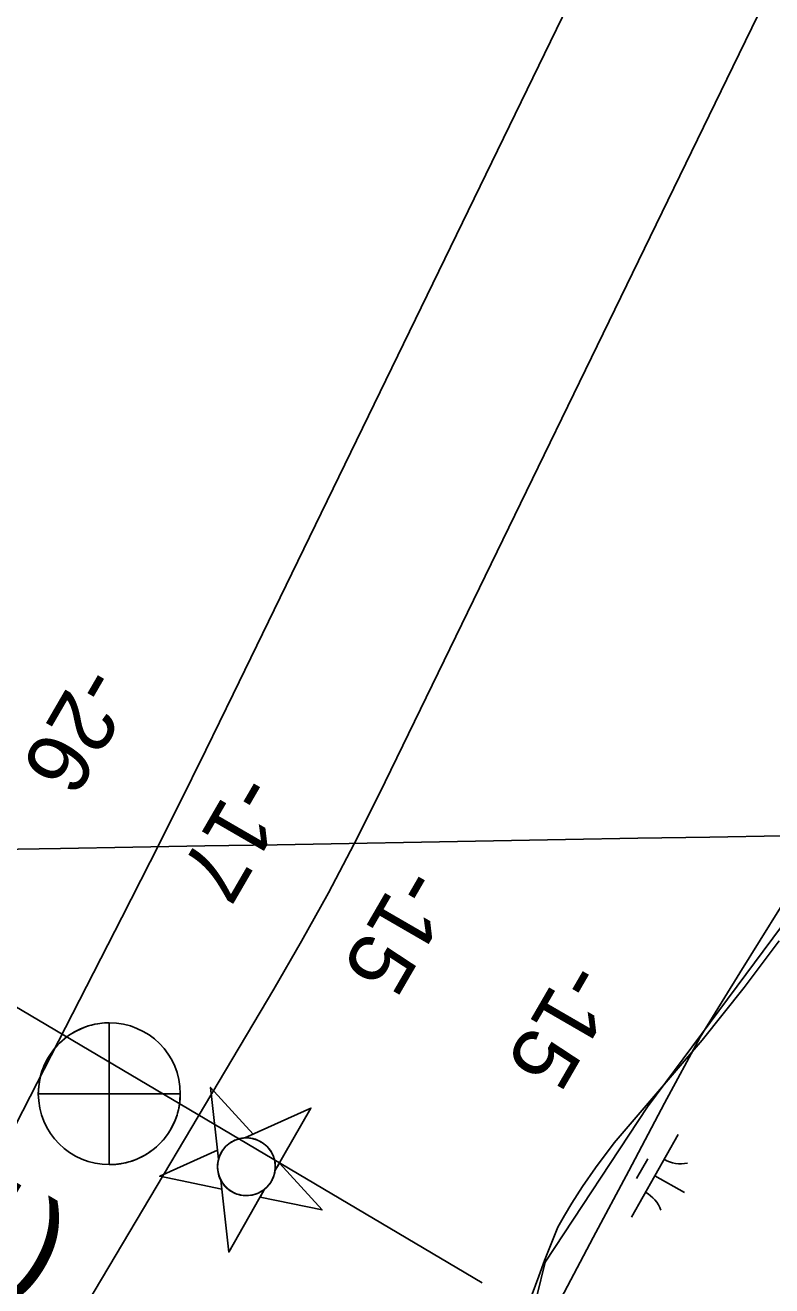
# Model space of a CAD drawing. Extents: x 3913936 to 3933962, y 195330 to 217741.
# Drawn here: x 3926306 to 3926700, y 205482 to 206148 of the extents above; entities that cross this region are included whole.
import ezdxf

# ---------------------------------------------------------------- set-up
doc = ezdxf.new("R2010")
doc.units = 0
for name, color, linetype in [('V-CHAN-NAID', 7, 'Continuous'), ('V-GRID-MAJR', 7, 'Continuous'), ('V-RIVR-EDGE', 7, 'Continuous'), ('V-RIVR-GAGE', 7, 'Continuous'), ('V-RIVR-RANG', 7, 'Continuous'), ('V-RRAP-FSHR', 7, 'Continuous'), ('V-TOPO-DPTH', 7, 'Continuous'), ('V-TOPO-MINR', 7, 'Continuous'), ('V-UTIL-LINE', 7, 'Continuous'), ('V-WETL-SWMP', 7, 'Continuous')]:
    doc.layers.add(name, color=color, linetype=linetype)

msp = doc.modelspace()

# ---------------------------------------------------------------- linework, layer by layer
at = {"layer": 'V-CHAN-NAID'}
for points in [[(3926407.77, 205548.8), (3926403.57, 205586.82), (3926426.09, 205562.08), (3926421.72, 205560.11), (3926421.14, 205560.07), (3926419.99, 205559.92), (3926419.08, 205559.73), (3926418.07, 205559.46), (3926417.18, 205559.16), (3926416.32, 205558.81), (3926415.55, 205558.44), (3926414.69, 205557.96), (3926413.87, 205557.44), (3926413.08, 205556.86), (3926412.48, 205556.36), (3926411.85, 205555.78), (3926411.06, 205554.95), (3926410.56, 205554.35), (3926409.96, 205553.53), (3926409.53, 205552.88), (3926409.07, 205552.08), (3926408.69, 205551.32), (3926408.35, 205550.53), (3926408.02, 205549.63)], [(3926437.63, 205542.63), (3926456.57, 205575.85), (3926421.72, 205560.11), (3926422.82, 205560.13), (3926423.73, 205560.08), (3926424.79, 205559.96), (3926425.86, 205559.76), (3926426.52, 205559.6), (3926427.32, 205559.36), (3926428.01, 205559.11), (3926428.75, 205558.8), (3926429.54, 205558.42), (3926430.23, 205558.04), (3926431.11, 205557.49), (3926431.77, 205557.01), (3926432.63, 205556.3), (3926433.36, 205555.62), (3926434.03, 205554.9), (3926434.6, 205554.2), (3926435.12, 205553.5), (3926435.59, 205552.77), (3926436.09, 205551.88), (3926436.48, 205551.07), (3926436.78, 205550.32), (3926437.04, 205549.61), (3926437.3, 205548.71), (3926437.47, 205548.01), (3926437.66, 205546.92), (3926437.74, 205546.18), (3926437.79, 205545.18), (3926437.78, 205544.2), (3926437.73, 205543.4)], [(3926408.99, 205537.78), (3926409.52, 205533.02), (3926376.76, 205539.8), (3926407.25, 205553.57), (3926407.77, 205548.8), (3926407.57, 205547.96), (3926407.42, 205547.12), (3926407.29, 205545.96), (3926407.26, 205544.98), (3926407.29, 205543.9), (3926407.39, 205542.84), (3926407.55, 205541.86), (3926407.75, 205541.01), (3926408.03, 205540.06), (3926408.34, 205539.2), (3926408.71, 205538.35)], [(3926437.63, 205542.63), (3926440.01, 205546.79), (3926462.53, 205522.05), (3926429.77, 205528.83), (3926432.14, 205533), (3926432.78, 205533.54), (3926433.56, 205534.3), (3926434.26, 205535.08), (3926434.89, 205535.9), (3926435.22, 205536.38), (3926435.63, 205537.03), (3926436.05, 205537.78), (3926436.36, 205538.39), (3926436.74, 205539.27), (3926436.98, 205539.92), (3926437.24, 205540.79), (3926437.44, 205541.56), (3926437.54, 205542.09)], [(3926432.14, 205533), (3926413.2, 205499.77), (3926408.99, 205537.78), (3926409.42, 205537.02), (3926409.99, 205536.14), (3926410.5, 205535.45), (3926411.17, 205534.64), (3926411.82, 205533.97), (3926412.44, 205533.4), (3926413.22, 205532.75), (3926413.87, 205532.28), (3926414.8, 205531.69), (3926415.7, 205531.2), (3926416.72, 205530.74), (3926417.55, 205530.42), (3926418.64, 205530.09), (3926419.73, 205529.85), (3926420.78, 205529.69), (3926421.57, 205529.62), (3926422.65, 205529.59), (3926423.66, 205529.63), (3926424.7, 205529.74), (3926425.68, 205529.92), (3926426.59, 205530.14), (3926427.65, 205530.48), (3926428.7, 205530.89), (3926429.62, 205531.34), (3926430.58, 205531.88), (3926431.27, 205532.34)]]:
    msp.add_lwpolyline(points, close=True, dxfattribs=at)
msp.add_circle((3926422.53, 205544.86), 15.27, dxfattribs=at)
at = {"layer": 'V-GRID-MAJR'}
msp.add_spline([(3919352.04, 205590.79), (3919894.41, 205600.25), (3925219.37, 205693.59), (3930096.8, 205779.76)], degree=3, dxfattribs=at)
at = {"layer": 'V-RIVR-EDGE'}
msp.add_lwpolyline([(3927063.46, 206167.34), (3927030.88, 206120.16), (3927024.14, 206088.7), (3927017.4, 206056.12), (3927006.17, 206032.53), (3926983.7, 206016.8), (3926952.25, 205998.83), (3926924.16, 205947.15), (3926892.71, 205905.59), (3926879.22, 205887.61), (3926865.74, 205865.14), (3926859, 205842.68), (3926841.03, 205824.7), (3926819.68, 205812.34), (3926801.71, 205792.12), (3926769.13, 205753.93), (3926705.1, 205671.92), (3926634.32, 205576.43), (3926580.4, 205494.42), (3926575.91, 205476.45)], dxfattribs=at)
at = {"layer": 'V-RIVR-GAGE'}
for points in [[(3926350.11, 205620.95), (3926350.11, 205583.45), (3926312.61, 205583.45), (3926312.63, 205584.5), (3926312.69, 205585.78), (3926312.81, 205587.28), (3926312.99, 205588.76), (3926313.22, 205590.14), (3926313.52, 205591.63), (3926313.83, 205592.92), (3926314.16, 205594.11), (3926314.54, 205595.31), (3926315.03, 205596.68), (3926315.49, 205597.85), (3926316, 205599.01), (3926316.59, 205600.26), (3926317.31, 205601.61), (3926317.98, 205602.78), (3926318.68, 205603.89), (3926319.88, 205605.63), (3926320.73, 205606.74), (3926321.84, 205608.08), (3926322.91, 205609.26), (3926323.83, 205610.19), (3926325.21, 205611.48), (3926326.38, 205612.48), (3926327.61, 205613.44), (3926329.17, 205614.55), (3926330.36, 205615.32), (3926331.65, 205616.08), (3926333.14, 205616.88), (3926334.46, 205617.52), (3926335.75, 205618.09), (3926337.57, 205618.78), (3926339.19, 205619.32), (3926340.77, 205619.76), (3926342.4, 205620.14), (3926344.1, 205620.46), (3926346.13, 205620.73), (3926347.62, 205620.86), (3926348.9, 205620.93)], [(3926350.11, 205545.95), (3926350.11, 205583.45), (3926387.61, 205583.45), (3926387.59, 205582.12), (3926387.5, 205580.54), (3926387.38, 205579.24), (3926387.21, 205577.94), (3926386.94, 205576.38), (3926386.62, 205574.88), (3926386.19, 205573.22), (3926385.87, 205572.14), (3926385.39, 205570.72), (3926384.83, 205569.26), (3926384.28, 205567.99), (3926383.69, 205566.74), (3926383.05, 205565.51), (3926382.38, 205564.33), (3926381.56, 205563.02), (3926380.81, 205561.91), (3926379.75, 205560.47), (3926378.69, 205559.16), (3926377.37, 205557.69), (3926376.23, 205556.53), (3926374.99, 205555.38), (3926373.9, 205554.45), (3926373.08, 205553.8), (3926371.75, 205552.82), (3926370.8, 205552.16), (3926369.54, 205551.37), (3926368.21, 205550.6), (3926366.85, 205549.89), (3926365.79, 205549.38), (3926364.66, 205548.88), (3926363.35, 205548.36), (3926361.99, 205547.88), (3926360.36, 205547.37), (3926358.78, 205546.96), (3926357.56, 205546.69), (3926356.19, 205546.44), (3926354.99, 205546.26), (3926353.6, 205546.11), (3926352.5, 205546.02), (3926351.22, 205545.96)]]:
    msp.add_lwpolyline(points, close=True, dxfattribs=at)
msp.add_circle((3926350.12, 205583.45), 37.5, dxfattribs=at)
at = {"layer": 'V-RRAP-FSHR'}
msp.add_lwpolyline([(3926586.96, 205472.12), (3926605.75, 205507.43), (3926624.55, 205542.74), (3926643.35, 205578.45), (3926662.15, 205613.35), (3926683.11, 205647.39), (3926704.67, 205681.86), (3926726.23, 205714.78), (3926747.78, 205748.47), (3926769.34, 205782.17), (3926791.92, 205815.16), (3926815.84, 205847.22), (3926839.76, 205879.28), (3926863.68, 205911.34), (3926887.6, 205943.4), (3926911.1, 205975.76), (3926934.6, 206008.14), (3926958.89, 206040.51), (3926981.58, 206072.88), (3927003.58, 206106.27), (3927025.76, 206140.8), (3927046.57, 206173.74)], dxfattribs=at)
at = {"layer": 'V-TOPO-DPTH'}
msp.add_lwpolyline([(3926651.51, 206280.39), (3926415.58, 205794.66), (3926401.07, 205765.03), (3926386.44, 205735.45), (3926371.63, 205705.97), (3926356.69, 205676.55), (3926308.33, 205582.02), (3926269, 205505.44), (3926229.51, 205428.95), (3926189.77, 205352.58), (3926149.87, 205276.3), (3925938.8, 204874.32), (3925929.29, 204856.09), (3925919.84, 204837.84), (3925910.48, 204819.53), (3925901.19, 204801.2), (3925836.6, 204672.99), (3925795.13, 204590.49), (3925753.76, 204507.94), (3925712.53, 204425.32)], dxfattribs=at)
at = {"layer": 'V-TOPO-MINR'}
for points in [[(3925712.53, 204425.32), (3925753.76, 204507.94), (3925795.13, 204590.49), (3925836.6, 204672.99), (3925901.19, 204801.2), (3925910.48, 204819.53), (3925919.84, 204837.84), (3925929.29, 204856.09), (3925938.8, 204874.32), (3926149.87, 205276.3), (3926189.77, 205352.58), (3926229.51, 205428.95), (3926269, 205505.44), (3926308.33, 205582.02), (3926356.69, 205676.55), (3926371.63, 205705.97), (3926386.44, 205735.45), (3926401.07, 205765.03), (3926415.58, 205794.66), (3926651.51, 206280.39)], [(3926015.06, 204928.33), (3926437.06, 205638.68), (3926451.7, 205664.05), (3926465.91, 205689.64), (3926479.48, 205715.59), (3926492.61, 205741.76), (3926679.53, 206126.25), (3926716.31, 206202.07)]]:
    msp.add_lwpolyline(points, dxfattribs=at)
at = {"layer": 'V-UTIL-LINE'}
msp.add_line((3926546.99, 205483.49), (3924936.76, 206437.08), dxfattribs=at)
at = {"layer": 'V-WETL-SWMP'}
for p, q in [((3926650.52, 205561.85), (3926626.02, 205518.26)), ((3926634.48, 205549.07), (3926628.6, 205538.61)), ((3926638.27, 205540.05), (3926653.96, 205531.23))]:
    msp.add_line(p, q, dxfattribs=at)
msp.add_lwpolyline([(3926703.95, 205664.26), (3926685.37, 205639.6), (3926663.2, 205611.81), (3926616.8, 205557.5), (3926606.87, 205544.26), (3926600, 205534.4), (3926594.41, 205525.59), (3926590.61, 205519.11), (3926587.06, 205512.89), (3926580, 205495.29), (3926576.99, 205487.02), (3926573.47, 205477.45)], dxfattribs=at)
for centre, start, end in [((3926652.01, 205564.02), 239.88608, 281.42974), ((3926624.94, 205515.86), 19.88608, 61.42973)]:
    msp.add_arc(centre, 17.62, start, end, dxfattribs=at)

# ---------------------------------------------------------------- texts
at = {"layer": 'V-CHAN-NAID'}
msp.add_text('EQUILON OUTFALL (-8.1)', height=50, rotation=329.65174, dxfattribs=at).set_placement((3925620.75, 205876.9))
at = {"layer": 'V-RIVR-RANG'}
for s, p in [('-26', (3926335.51, 205811.91)), ('-17', (3926417.92, 205754.68)), ('-15', (3926504.96, 205705.43)), ('-15', (3926591.61, 205655.5))]:
    msp.add_text(s, height=33.5, rotation=239.90833, dxfattribs=at).set_placement(p)

doc.saveas('drawing.dxf')
